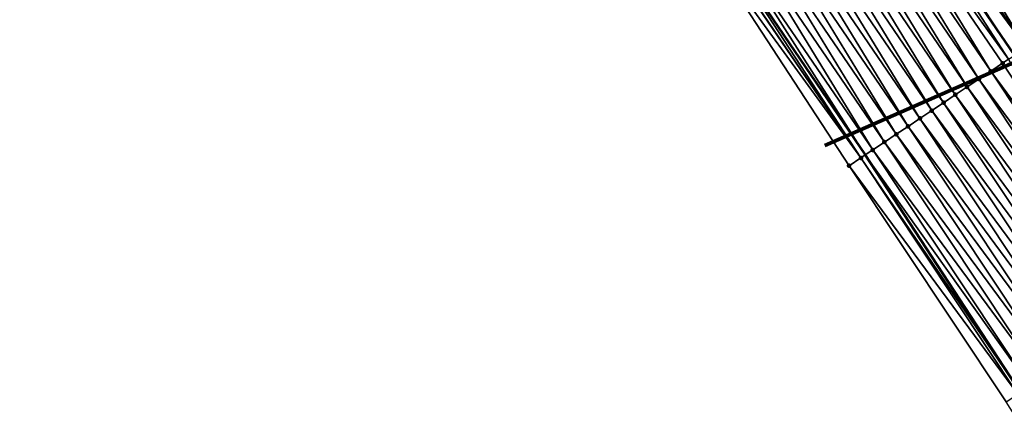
# Model space of a CAD drawing. Header units: feet. Extents: x 2017424 to 2024169, y 808042 to 818730.
# Tile 298 of 329: x 2023157 to 2023226, y 813664 to 813692. Entities that reach past the tile are written whole.
import ezdxf

# ---------------------------------------------------------------- set-up
doc = ezdxf.new("R2010")
doc.units = ezdxf.units.FT
doc.header["$MEASUREMENT"] = 0
for name, color, linetype, lineweight in [('EP_Travel Lane', 172, 'Continuous', 53), ('NB-Road Shots', 141, 'Continuous', 100), ('NB-Road X-Section', 40, 'Continuous', 13), ('Notes', 3, 'Continuous', 100), ('STRIPING', 60, 'Continuous', 53)]:
    doc.layers.add(name, color=color, linetype=linetype, lineweight=lineweight)
doc.layers.add('I-77-MM15-17_NB-Surface-BORDER', color=7, linetype='Continuous')
doc.layers.add('I-77-MM15-17_NB-Surface-TIN', color=7, linetype='Continuous')

msp = doc.modelspace()

# ---------------------------------------------------------------- linework, layer by layer
at = {"layer": 'EP_Travel Lane'}
msp.add_polyline3d([(2023063.677757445, 813891.1619849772, 307.846601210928), (2023075.819066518, 813875.5859741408, 308.415438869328), (2023088.02843729, 813859.7577458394, 309.0478025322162), (2023088.02843939, 813859.7577431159, 309.0476999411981), (2023100.157989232, 813843.9934711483, 309.7289409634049), (2023112.261556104, 813828.0856312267, 310.3957956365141), (2023124.365422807, 813812.177397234, 311.0473504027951), (2023136.214691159, 813796.3151836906, 311.6503470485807), (2023148.111281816, 813780.2498599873, 312.2639727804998), (2023159.729937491, 813764.4089692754, 312.8762257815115), (2023171.243418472, 813748.0692657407, 313.5514119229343), (2023182.756195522, 813731.7305612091, 314.2653639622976), (2023194.013246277, 813715.4431081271, 314.9858683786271), (2023205.307678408, 813698.9564655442, 315.7791437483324), (2023216.421186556, 813682.6013296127, 316.584073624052), (2023227.351375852, 813665.8647651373, 317.2510973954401), (2023237.848548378, 813649.344608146, 318.0120326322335), (2023248.524671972, 813632.4448389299, 318.6671256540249), (2023259.20021941, 813615.5459817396, 319.3533704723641), (2023269.875283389, 813598.6478898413, 320.0657485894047)], dxfattribs=at)
at = {"layer": 'I-77-MM15-17_NB-Surface-BORDER', "color": 3, "linetype": 'Continuous', "lineweight": -3}
msp.add_polyline3d([(2023269.411210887, 813598.3563298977, 320.0275459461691), (2023258.818990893, 813615.306541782, 319.3237533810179), (2023248.226355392, 813632.2574185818, 318.6425963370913), (2023236.786315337, 813648.6773462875, 317.9270546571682), (2023226.337270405, 813665.1877412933, 317.1716056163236), (2023215.277464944, 813681.8380453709, 316.5007609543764), (2023204.481229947, 813698.3857446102, 315.6776215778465), (2023193.402531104, 813715.0218262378, 314.9210998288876), (2023182.179134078, 813731.3216146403, 314.2030141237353), (2023170.916585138, 813747.8375587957, 313.5137718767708), (2023159.404591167, 813764.1781168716, 312.8335790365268), (2023147.35250601, 813779.6842090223, 312.1659081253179), (2023135.703073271, 813795.9339074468, 311.5874376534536), (2023123.70238723, 813811.6697827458, 310.9701214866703), (2023111.626202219, 813827.5988501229, 310.3129508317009), (2023100.087388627, 813843.9394172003, 309.7206507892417), (2023087.854355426, 813859.6226140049, 309.027706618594), (2023075.644691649, 813875.4506071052, 308.3951260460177), (2023063.472029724, 813890.9968129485, 307.8238319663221)], dxfattribs=at)
at = {"layer": 'I-77-MM15-17_NB-Surface-TIN', "color": 128, "linetype": 'Continuous', "lineweight": -3}
for points in [[(2023230.250044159, 813691.8292077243, 317.5664675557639), (2023219.80273655, 813708.9371858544, 316.9102682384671), (2023218.97892194, 813708.3703227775, 316.8545156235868)], [(2023230.250044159, 813691.8292077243, 317.5664675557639), (2023231.081752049, 813692.3844259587, 317.6308298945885), (2023219.80273655, 813708.9371858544, 316.9102682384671)], [(2023228.586392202, 813690.7191268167, 317.449674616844), (2023218.155132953, 813707.8034222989, 316.79753815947), (2023217.331316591, 813707.236561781, 316.7418693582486)], [(2023229.418239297, 813691.2741354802, 317.5070042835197), (2023218.97892194, 813708.3703227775, 316.8545156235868), (2023218.155132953, 813707.8034222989, 316.79753815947)], [(2023228.586392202, 813690.7191268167, 317.449674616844), (2023229.418239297, 813691.2741354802, 317.5070042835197), (2023218.155132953, 813707.8034222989, 316.79753815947)], [(2023229.418239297, 813691.2741354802, 317.5070042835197), (2023230.250044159, 813691.8292077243, 317.5664675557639), (2023218.97892194, 813708.3703227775, 316.8545156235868)], [(2023227.754499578, 813690.164186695, 317.3946450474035), (2023217.331316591, 813707.236561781, 316.7418693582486), (2023216.507470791, 813706.669744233, 316.6876077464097)], [(2023227.754499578, 813690.164186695, 317.3946450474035), (2023228.586392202, 813690.7191268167, 317.449674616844), (2023217.331316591, 813707.236561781, 316.7418693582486)], [(2023227.754499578, 813690.164186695, 317.3946450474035), (2023216.507470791, 813706.669744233, 316.6876077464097), (2023215.910350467, 813706.2588602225, 316.6470133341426)], [(2023226.519643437, 813689.340900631, 317.3237525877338), (2023215.683726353, 813706.1027787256, 316.6285006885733), (2023214.860290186, 813705.5353632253, 316.5546570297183)], [(2023226.922474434, 813689.6094460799, 317.3463104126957), (2023215.692579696, 813706.1088762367, 316.6292239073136), (2023215.683726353, 813706.1027787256, 316.6285006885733)], [(2023226.519643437, 813689.340900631, 317.3237525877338), (2023226.922474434, 813689.6094460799, 317.3463104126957), (2023215.683726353, 813706.1027787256, 316.6285006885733)], [(2023215.910350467, 813706.2588602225, 316.6470133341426), (2023215.692579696, 813706.1088762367, 316.6292239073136), (2023226.931224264, 813689.615279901, 317.3468187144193)], [(2023226.922474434, 813689.6094460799, 317.3463104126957), (2023226.931224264, 813689.615279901, 317.3468187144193), (2023215.692579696, 813706.1088762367, 316.6292239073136)], [(2023227.754499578, 813690.164186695, 317.3946450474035), (2023215.910350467, 813706.2588602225, 316.6470133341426), (2023226.931224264, 813689.615279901, 317.3468187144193)], [(2023225.258798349, 813688.4994014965, 317.2307364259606), (2023214.860290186, 813705.5353632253, 316.5546570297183), (2023214.036610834, 813704.96830271, 316.4924386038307)], [(2023225.258798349, 813688.4994014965, 317.2307364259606), (2023226.090616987, 813689.0544530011, 317.289503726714), (2023214.860290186, 813705.5353632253, 316.5546570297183)], [(2023226.090616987, 813689.0544530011, 317.289503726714), (2023226.519643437, 813689.340900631, 317.3237525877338), (2023214.860290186, 813705.5353632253, 316.5546570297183)], [(2023223.595205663, 813687.3892313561, 317.1109490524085), (2023213.213041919, 813704.4010809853, 316.4249408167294), (2023212.389440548, 813703.833906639, 316.3589945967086)], [(2023224.427007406, 813687.9443082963, 317.1705699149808), (2023214.036610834, 813704.96830271, 316.4924386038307), (2023213.213041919, 813704.4010809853, 316.4249408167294)], [(2023223.595205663, 813687.3892313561, 317.1109490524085), (2023224.427007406, 813687.9443082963, 317.1705699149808), (2023213.213041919, 813704.4010809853, 316.4249408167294)], [(2023224.427007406, 813687.9443082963, 317.1705699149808), (2023225.258798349, 813688.4994014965, 317.2307364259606), (2023214.036610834, 813704.96830271, 316.4924386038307)], [(2023222.763346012, 813686.8342415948, 317.0542536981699), (2023212.389440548, 813703.833906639, 316.3589945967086), (2023211.56577406, 813703.2668273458, 316.2961612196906)], [(2023222.763346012, 813686.8342415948, 317.0542536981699), (2023223.595205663, 813687.3892313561, 317.1109490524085), (2023212.389440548, 813703.833906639, 316.3589945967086)], [(2023221.931504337, 813686.2792247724, 316.9966502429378), (2023211.56577406, 813703.2668273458, 316.2961612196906), (2023210.742055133, 813702.6998245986, 316.2358346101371)], [(2023221.931504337, 813686.2792247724, 316.9966502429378), (2023222.763346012, 813686.8342415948, 317.0542536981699), (2023211.56577406, 813703.2668273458, 316.2961612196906)], [(2023221.09967227, 813685.7241934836, 316.9385613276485), (2023210.742055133, 813702.6998245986, 316.2358346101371), (2023209.918390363, 813702.132742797, 316.1729190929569)], [(2023221.09967227, 813685.7241934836, 316.9385613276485), (2023221.931504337, 813686.2792247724, 316.9966502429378), (2023210.742055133, 813702.6998245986, 316.2358346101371)], [(2023219.436132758, 813684.6139432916, 316.816087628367), (2023209.094800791, 813701.5655512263, 316.1064087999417), (2023208.271274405, 813700.998267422, 316.0368779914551)], [(2023220.267891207, 813685.1690854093, 316.8778956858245), (2023209.918390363, 813702.132742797, 316.1729190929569), (2023209.094800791, 813701.5655512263, 316.1064087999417)], [(2023219.436132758, 813684.6139432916, 316.816087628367), (2023220.267891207, 813685.1690854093, 316.8778956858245), (2023209.094800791, 813701.5655512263, 316.1064087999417)], [(2023220.267891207, 813685.1690854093, 316.8778956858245), (2023221.09967227, 813685.7241934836, 316.9385613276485), (2023209.918390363, 813702.132742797, 316.1729190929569)], [(2023218.604376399, 813684.0587980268, 316.7541739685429), (2023208.271274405, 813700.998267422, 316.0368779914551), (2023207.447722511, 813700.4310208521, 315.9685665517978)], [(2023218.604376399, 813684.0587980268, 316.7541739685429), (2023219.436132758, 813684.6139432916, 316.816087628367), (2023208.271274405, 813700.998267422, 316.0368779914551)], [(2023217.772647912, 813683.5036108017, 316.690852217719), (2023207.447722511, 813700.4310208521, 315.9685665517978), (2023206.624178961, 813699.8637621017, 315.8998562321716)], [(2023217.772647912, 813683.5036108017, 316.690852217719), (2023218.604376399, 813684.0587980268, 316.7541739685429), (2023207.447722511, 813700.4310208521, 315.9685665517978)], [(2023216.940955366, 813682.9483694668, 316.6257146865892), (2023206.624178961, 813699.8637621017, 315.8998562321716), (2023205.800639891, 813699.2964968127, 315.8309317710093)], [(2023216.940955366, 813682.9483694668, 316.6257146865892), (2023217.772647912, 813683.5036108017, 316.690852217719), (2023206.624178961, 813699.8637621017, 315.8998562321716)], [(2023216.10929233, 813682.3930837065, 316.5590863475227), (2023205.307678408, 813698.9564655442, 315.7791437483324), (2023204.99622871, 813698.7416361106, 315.7464244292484)], [(2023205.800639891, 813699.2964968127, 315.8309317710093), (2023205.307678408, 813698.9564655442, 315.7791437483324), (2023216.421186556, 813682.6013296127, 316.584073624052)], [(2023216.10929233, 813682.3930837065, 316.5590863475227), (2023216.421186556, 813682.6013296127, 316.584073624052), (2023205.307678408, 813698.9564655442, 315.7791437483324)], [(2023216.940955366, 813682.9483694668, 316.6257146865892), (2023205.800639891, 813699.2964968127, 315.8309317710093), (2023216.421186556, 813682.6013296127, 316.584073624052)], [(2023216.10929233, 813682.3930837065, 316.5590863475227), (2023204.977476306, 813698.728683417, 315.7440576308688), (2023204.481229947, 813698.3857446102, 315.6776215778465)], [(2023215.277464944, 813681.8380453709, 316.5007609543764), (2023216.10929233, 813682.3930837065, 316.5590863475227), (2023204.481229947, 813698.3857446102, 315.6776215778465)], [(2023216.10929233, 813682.3930837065, 316.5590863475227), (2023204.99622871, 813698.7416361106, 315.7464244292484), (2023204.977476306, 813698.728683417, 315.7440576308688)], [(2023237.149918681, 813672.4049073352, 317.9857987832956), (2023226.519643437, 813689.340900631, 317.3237525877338), (2023226.090616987, 813689.0544530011, 317.289503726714)], [(2023236.318103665, 813671.8498503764, 317.9268484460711), (2023225.258798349, 813688.4994014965, 317.2307364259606), (2023224.427007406, 813687.9443082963, 317.1705699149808)], [(2023237.149918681, 813672.4049073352, 317.9857987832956), (2023226.090616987, 813689.0544530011, 317.289503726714), (2023225.258798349, 813688.4994014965, 317.2307364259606)], [(2023236.318103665, 813671.8498503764, 317.9268484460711), (2023237.149918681, 813672.4049073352, 317.9857987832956), (2023225.258798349, 813688.4994014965, 317.2307364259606)], [(2023235.486347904, 813671.2947042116, 317.8649045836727), (2023224.427007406, 813687.9443082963, 317.1705699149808), (2023223.595205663, 813687.3892313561, 317.1109490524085)], [(2023235.486347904, 813671.2947042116, 317.8649045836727), (2023236.318103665, 813671.8498503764, 317.9268484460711), (2023224.427007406, 813687.9443082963, 317.1705699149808)], [(2023234.654618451, 813670.7395184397, 317.8016316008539), (2023223.595205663, 813687.3892313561, 317.1109490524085), (2023222.763346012, 813686.8342415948, 317.0542536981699)], [(2023234.654618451, 813670.7395184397, 317.8016316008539), (2023235.486347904, 813671.2947042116, 317.8649045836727), (2023223.595205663, 813687.3892313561, 317.1109490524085)], [(2023233.822843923, 813670.1844005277, 317.7406358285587), (2023222.763346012, 813686.8342415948, 317.0542536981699), (2023221.931504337, 813686.2792247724, 316.9966502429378)], [(2023233.822843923, 813670.1844005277, 317.7406358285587), (2023234.654618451, 813670.7395184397, 317.8016316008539), (2023222.763346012, 813686.8342415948, 317.0542536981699)], [(2023232.159300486, 813669.0741562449, 317.6183604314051), (2023221.09967227, 813685.7241934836, 316.9385613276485), (2023220.267891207, 813685.1690854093, 316.8778956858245)], [(2023232.991067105, 813669.6292860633, 317.679755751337), (2023221.931504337, 813686.2792247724, 316.9966502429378), (2023221.09967227, 813685.7241934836, 316.9385613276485)], [(2023232.159300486, 813669.0741562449, 317.6183604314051), (2023232.991067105, 813669.6292860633, 317.679755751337), (2023221.09967227, 813685.7241934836, 316.9385613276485)], [(2023232.991067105, 813669.6292860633, 317.679755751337), (2023233.822843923, 813670.1844005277, 317.7406358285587), (2023221.931504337, 813686.2792247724, 316.9966502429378)], [(2023231.327598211, 813668.518929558, 317.5537144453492), (2023220.267891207, 813685.1690854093, 316.8778956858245), (2023219.436132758, 813684.6139432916, 316.816087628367)], [(2023231.327598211, 813668.518929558, 317.5537144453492), (2023232.159300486, 813669.0741562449, 317.6183604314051), (2023220.267891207, 813685.1690854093, 316.8778956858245)], [(2023230.495893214, 813667.9637069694, 317.4892059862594), (2023219.436132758, 813684.6139432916, 316.816087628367), (2023218.604376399, 813684.0587980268, 316.7541739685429)], [(2023230.495893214, 813667.9637069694, 317.4892059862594), (2023231.327598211, 813668.518929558, 317.5537144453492), (2023219.436132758, 813684.6139432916, 316.816087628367)], [(2023229.664223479, 813667.4084312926, 317.4229160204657), (2023218.604376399, 813684.0587980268, 316.7541739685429), (2023217.772647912, 813683.5036108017, 316.690852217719)], [(2023229.664223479, 813667.4084312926, 317.4229160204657), (2023230.495893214, 813667.9637069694, 317.4892059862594), (2023218.604376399, 813684.0587980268, 316.7541739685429)], [(2023228.000640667, 813666.2982462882, 317.3026298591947), (2023216.940955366, 813682.9483694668, 316.6257146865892), (2023216.421186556, 813682.6013296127, 316.584073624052)], [(2023228.832509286, 813666.8532225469, 317.3588720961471), (2023217.772647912, 813683.5036108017, 316.690852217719), (2023216.940955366, 813682.9483694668, 316.6257146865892)], [(2023228.000640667, 813666.2982462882, 317.3026298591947), (2023228.832509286, 813666.8532225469, 317.3588720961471), (2023216.940955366, 813682.9483694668, 316.6257146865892)], [(2023228.832509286, 813666.8532225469, 317.3588720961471), (2023229.664223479, 813667.4084312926, 317.4229160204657), (2023217.772647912, 813683.5036108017, 316.690852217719)], [(2023227.1689654, 813665.7429789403, 317.236619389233), (2023216.10929233, 813682.3930837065, 316.5590863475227), (2023215.277464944, 813681.8380453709, 316.5007609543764)], [(2023216.10929233, 813682.3930837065, 316.5590863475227), (2023227.351375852, 813665.8647651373, 317.2510973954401), (2023216.421186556, 813682.6013296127, 316.584073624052)], [(2023227.1689654, 813665.7429789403, 317.236619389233), (2023227.351375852, 813665.8647651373, 317.2510973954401), (2023216.10929233, 813682.3930837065, 316.5590863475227)], [(2023228.000640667, 813666.2982462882, 317.3026298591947), (2023216.421186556, 813682.6013296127, 316.584073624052), (2023227.351375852, 813665.8647651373, 317.2510973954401)], [(2023226.337270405, 813665.1877412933, 317.1716056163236), (2023227.1689654, 813665.7429789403, 317.236619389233), (2023215.277464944, 813681.8380453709, 316.5007609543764)]]:
    msp.add_3dface(points, dxfattribs=at)
at = {"layer": 'NB-Road Shots', "lineweight": 100}
for p in [(2023225.258798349, 813688.4994014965, 317.2307364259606), (2023226.090616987, 813689.0544530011, 317.289503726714), (2023224.427007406, 813687.9443082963, 317.1705699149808), (2023223.595205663, 813687.3892313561, 317.1109490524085), (2023222.763346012, 813686.8342415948, 317.0542536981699), (2023221.09967227, 813685.7241934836, 316.9385613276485), (2023221.931504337, 813686.2792247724, 316.9966502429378), (2023220.267891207, 813685.1690854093, 316.8778956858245), (2023219.436132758, 813684.6139432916, 316.816087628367), (2023218.604376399, 813684.0587980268, 316.7541739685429), (2023216.940955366, 813682.9483694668, 316.6257146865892), (2023217.772647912, 813683.5036108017, 316.690852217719), (2023216.10929233, 813682.3930837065, 316.5590863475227), (2023215.277464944, 813681.8380453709, 316.5007609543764)]:
    msp.add_point(p, dxfattribs=at)
at = {"layer": 'NB-Road X-Section', "extrusion": (0.5529465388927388, -0.8324493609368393, 0.03575173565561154), "elevation": 441392.2744739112, "flags": 128}
msp.add_lwpolyline([(2135545.958285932, -15471.94550224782), (2135545.048708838, -15471.99550968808), (2135544.048708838, -15472.05365346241), (2135543.048708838, -15472.11149738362), (2135542.048708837, -15472.17097866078), (2135541.048708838, -15472.23739434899), (2135540.048708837, -15472.30947643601), (2135539.048708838, -15472.36954839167), (2135538.861714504, -15472.37598682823), (2135538.048708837, -15472.40279965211), (2135537.048708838, -15472.46542530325), (2135536.048708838, -15472.52233633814), (2135535.048708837, -15472.57793208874), (2135534.048708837, -15472.63292020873), (2135533.048708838, -15472.68515601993), (2135532.048708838, -15472.7417849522), (2135531.048708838, -15472.80081275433), (2135530.048708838, -15472.86521626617), (2135529.048708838, -15472.92471757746), (2135528.048708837, -15472.98208391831), (2135527.048708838, -15473.03714869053), (2135526.048708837, -15473.08551424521), (2135525.564571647, -15473.10808650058), (2135525.048708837, -15473.14235727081), (2135524.048708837, -15473.20116216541), (2135523.048708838, -15473.26136716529), (2135522.048708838, -15473.32102616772), (2135521.048708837, -15473.37775779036), (2135520.048708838, -15473.4353980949), (2135519.048708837, -15473.49352417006), (2135518.048708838, -15473.55422862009), (2135517.048708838, -15473.61607621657), (2135516.048708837, -15473.67802948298), (2135515.048708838, -15473.74139174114), (2135514.048708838, -15473.80657094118), (2135513.048708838, -15473.87324190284), (2135512.048708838, -15473.93160460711)], dxfattribs=at)
at = {"layer": 'Notes'}
msp.add_line((2023213.565348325, 813683.2695375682, 316.4449254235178), (2023248.401880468, 813698.5881024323, 316.4449254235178), dxfattribs=at)
at = {"layer": 'STRIPING'}
msp.add_polyline3d([(2023073.516586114, 813899.0555813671, 308.7971813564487), (2023085.784513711, 813883.3150108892, 309.4079319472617), (2023097.993694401, 813867.4870290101, 310.0495802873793), (2023097.993638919, 813867.4871009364, 310.0522895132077), (2023110.17300046, 813851.6549293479, 310.7491357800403), (2023122.276508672, 813835.7471665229, 311.4189844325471), (2023134.380529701, 813819.8387296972, 312.0626638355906), (2023146.325013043, 813803.8409781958, 312.6656429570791), (2023158.221365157, 813787.7756104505, 313.2827089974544), (2023170.021330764, 813771.6990166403, 313.9061784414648), (2023181.535205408, 813755.3557940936, 314.4829145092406), (2023193.046966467, 813739.0155716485, 315.1760662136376), (2023204.397705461, 813722.596164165, 315.8570826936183), (2023215.692579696, 813706.1088762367, 316.6292239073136), (2023226.931224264, 813689.615279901, 317.3468187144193), (2023237.990457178, 813672.9658498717, 318.0468700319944), (2023248.650783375, 813656.1288289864, 318.8417219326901), (2023259.243926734, 813639.1771383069, 319.4951763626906), (2023269.836689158, 813622.2260572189, 320.1693869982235), (2023280.428916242, 813605.2758328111, 320.8727659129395)], dxfattribs=at)

doc.saveas('drawing.dxf')
